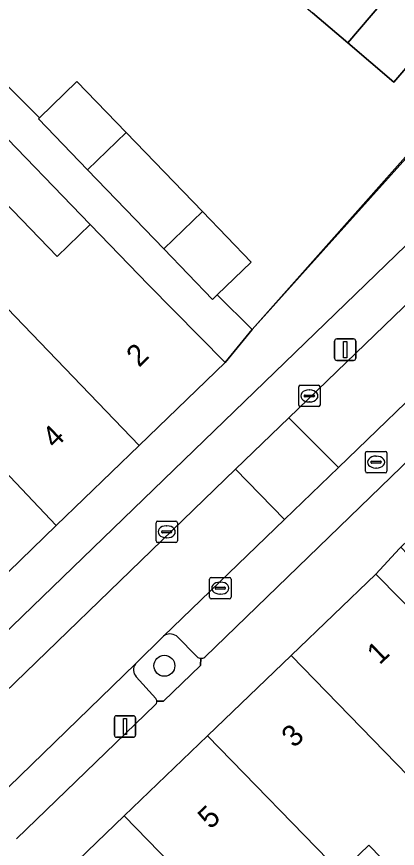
# Model space of a CAD drawing. Extents: x 159716 to 160783, y 383290 to 384031.
# Drawn here: x 160373.24 to 160391.03, y 383611.06 to 383649.89 of the extents above; entities that cross this region are included whole.
import ezdxf

# ---------------------------------------------------------------- set-up
doc = ezdxf.new("R2010")
doc.units = 0
for name, color, linetype in [('IMGEO_Boom', 7, 'Continuous'), ('IMGEO_Erf', 7, 'Continuous'), ('IMGEO_Groenvoorziening', 7, 'Continuous'), ('IMGEO_Kolk', 7, 'Continuous'), ('IMGEO_Lichtmast', 7, 'Continuous'), ('IMGEO_Muur', 7, 'Continuous'), ('IMGEO_Pand', 7, 'Continuous'), ('IMGEO_Pand_nummerreeks', 7, 'Continuous'), ('IMGEO_Parkeervlak_open', 7, 'Continuous'), ('IMGEO_Rijbaan_lokaal_open', 7, 'Continuous'), ('IMGEO_Voetpad_open', 7, 'Continuous')]:
    doc.layers.add(name, color=color, linetype=linetype)

msp = doc.modelspace()

# ---------------------------------------------------------------- linework, layer by layer
at = {"layer": 'IMGEO_Boom'}
msp.add_circle((160380.145, 383619.584), 0.489, dxfattribs=at)
at = {"layer": 'IMGEO_Erf'}
for points in [[(160363.424, 383656.017), (160374.313, 383645.169), (160376.06, 383646.857), (160378.36, 383644.475), (160381.922, 383640.787), (160384.197, 383638.431), (160382.614, 383636.901), (160384.239, 383635.282), (160397.191, 383649.866), (160397.115, 383649.931)], [(160370.967, 383643.006), (160375.134, 383638.691), (160376.678, 383640.182), (160362.508, 383654.857)], [(160395.121, 383651.808), (160390.868, 383646.828), (160388.712, 383648.669), (160387.066, 383650.075)], [(160382.805, 383579.972), (160410.87, 383600.045), (160412.23, 383601.067), (160396.267, 383617.485), (160394.739, 383615.995), (160398.86, 383611.757), (160396.431, 383609.395), (160393.88, 383606.915), (160389.7, 383611.214), (160388.378, 383609.929), (160386.887, 383608.478), (160391.009, 383604.238), (160388.628, 383601.923), (160386.126, 383599.49), (160381.946, 383603.789), (160380.575, 383602.456), (160384.759, 383598.117), (160382.49, 383595.911), (160378.318, 383600.238), (160376.63, 383598.596), (160373.926, 383601.377), (160370.406, 383605.011)]]:
    msp.add_lwpolyline(points, dxfattribs=at)
at = {"layer": 'IMGEO_Groenvoorziening'}
for points in [[(160380.104, 383620.962), (160378.795, 383619.674)], [(160381.669, 383620.005), (160380.706, 383620.978)], [(160381.836, 383619.6), (160381.85, 383619.934)], [(160379.793, 383617.928), (160380.096, 383617.93), (160381.836, 383619.6)], [(160378.823, 383619.07), (160379.738, 383618.057)]]:
    msp.add_lwpolyline(points, dxfattribs=at)
for centre, radius, start, end in [((160380.416, 383620.562), 0.507, 55.0754, 127.9695), ((160381.868, 383620.246), 0.312, 230.4552, 266.7081), ((160379.188, 383619.39), 0.485, 144.0996, 221.2088), ((160379.588, 383617.917), 0.205, 3.1227, 43.0599)]:
    msp.add_arc(centre, radius, start, end, dxfattribs=at)
at = {"layer": 'IMGEO_Kolk'}
for p, q in [((160386.492, 383632.682), (160387.344, 383632.682)), ((160386.417, 383631.756), (160386.417, 383632.608)), ((160386.905, 383632.462), (160386.93, 383632.462)), ((160387.418, 383632.608), (160387.418, 383631.756)), ((160386.676, 383632.176), (160386.676, 383632.188)), ((160387.114, 383632.139), (160386.716, 383632.139)), ((160386.719, 383632.225), (160387.117, 383632.225)), ((160386.928, 383631.902), (160386.903, 383631.902)), ((160387.16, 383632.188), (160387.16, 383632.176)), ((160387.344, 383631.682), (160386.492, 383631.682)), ((160389.609, 383629.592), (160390.461, 383629.592)), ((160389.534, 383628.666), (160389.534, 383629.518)), ((160390.022, 383629.372), (160390.047, 383629.372)), ((160390.535, 383629.518), (160390.535, 383628.666)), ((160389.793, 383629.086), (160389.793, 383629.098)), ((160390.231, 383629.049), (160389.833, 383629.049)), ((160389.836, 383629.135), (160390.234, 383629.135)), ((160390.045, 383628.812), (160390.02, 383628.812)), ((160390.277, 383629.098), (160390.277, 383629.086)), ((160390.461, 383628.592), (160389.609, 383628.592)), ((160379.753, 383625.411), (160379.753, 383626.263)), ((160379.828, 383626.337), (160380.68, 383626.337)), ((160380.241, 383626.117), (160380.266, 383626.117)), ((160380.754, 383626.263), (160380.754, 383625.411)), ((160380.012, 383625.831), (160380.012, 383625.843)), ((160380.45, 383625.794), (160380.052, 383625.794)), ((160380.055, 383625.88), (160380.453, 383625.88)), ((160380.496, 383625.843), (160380.496, 383625.831)), ((160380.68, 383625.337), (160379.828, 383625.337)), ((160380.264, 383625.557), (160380.239, 383625.557)), ((160382.255, 383622.781), (160382.255, 383623.633)), ((160382.33, 383623.707), (160383.182, 383623.707)), ((160382.743, 383623.487), (160382.768, 383623.487)), ((160383.256, 383623.633), (160383.256, 383622.781)), ((160382.514, 383623.201), (160382.514, 383623.213)), ((160382.952, 383623.164), (160382.554, 383623.164)), ((160382.557, 383623.25), (160382.955, 383623.25)), ((160382.998, 383623.213), (160382.998, 383623.201)), ((160383.182, 383622.707), (160382.33, 383622.707)), ((160382.766, 383622.927), (160382.741, 383622.927))]:
    msp.add_line(p, q, dxfattribs=at)
for points in [[(160386.492, 383632.682), (160387.344, 383632.682)], [(160386.417, 383631.756), (160386.417, 383632.608)], [(160387.418, 383632.608), (160387.418, 383631.756)], [(160387.344, 383631.682), (160386.492, 383631.682)], [(160389.609, 383629.592), (160390.461, 383629.592)], [(160389.534, 383628.666), (160389.534, 383629.518)], [(160390.535, 383629.518), (160390.535, 383628.666)], [(160390.461, 383628.592), (160389.609, 383628.592)], [(160379.753, 383625.411), (160379.753, 383626.263)], [(160379.828, 383626.337), (160380.68, 383626.337)], [(160380.754, 383626.263), (160380.754, 383625.411)], [(160380.68, 383625.337), (160379.828, 383625.337)], [(160382.255, 383622.781), (160382.255, 383623.633)], [(160382.33, 383623.707), (160383.182, 383623.707)], [(160383.256, 383623.633), (160383.256, 383622.781)], [(160383.182, 383622.707), (160382.33, 383622.707)]]:
    msp.add_lwpolyline(points, dxfattribs=at)
for centre, radius, start, end in [((160386.494, 383632.606), 0.0765, 91.552, 178.448), ((160386.494, 383632.606), 0.0765, 91.552, 178.448), ((160387.342, 383632.606), 0.0765, 1.552, 88.448), ((160387.342, 383632.606), 0.0765, 1.552, 88.448), ((160386.716, 383632.185), 0.0403, 85.8775, 175.7526), ((160386.713, 383632.175), 0.0366, 178.938, 274.7102), ((160387.117, 383632.182), 0.043, 264.8664, 352.4533), ((160387.121, 383632.187), 0.0386, 1.7309, 96.639), ((160386.494, 383631.758), 0.0765, 181.552, 268.448), ((160386.494, 383631.758), 0.0765, 181.552, 268.448), ((160387.342, 383631.758), 0.0765, 271.552, 358.448), ((160387.342, 383631.758), 0.0765, 271.552, 358.448), ((160389.611, 383629.516), 0.0765, 91.552, 178.448), ((160389.611, 383629.516), 0.0765, 91.552, 178.448), ((160390.459, 383629.516), 0.0765, 1.552, 88.448), ((160390.459, 383629.516), 0.0765, 1.552, 88.448), ((160389.833, 383629.095), 0.0403, 85.8775, 175.7526), ((160389.83, 383629.085), 0.0366, 178.938, 274.7102), ((160390.234, 383629.092), 0.043, 264.8664, 352.4533), ((160390.238, 383629.097), 0.0386, 1.7309, 96.639), ((160389.611, 383628.668), 0.0765, 181.552, 268.448), ((160389.611, 383628.668), 0.0765, 181.552, 268.448), ((160390.459, 383628.668), 0.0765, 271.552, 358.448), ((160390.459, 383628.668), 0.0765, 271.552, 358.448), ((160379.83, 383626.261), 0.0765, 91.552, 178.448), ((160379.83, 383626.261), 0.0765, 91.552, 178.448), ((160380.678, 383626.261), 0.0765, 1.552, 88.448), ((160380.678, 383626.261), 0.0765, 1.552, 88.448), ((160380.052, 383625.84), 0.0403, 85.8775, 175.7526), ((160380.049, 383625.83), 0.0366, 178.938, 274.7102), ((160380.453, 383625.837), 0.043, 264.8664, 352.4533), ((160380.457, 383625.842), 0.0386, 1.7309, 96.639), ((160379.83, 383625.413), 0.0765, 181.552, 268.448), ((160379.83, 383625.413), 0.0765, 181.552, 268.448), ((160380.678, 383625.413), 0.0765, 271.552, 358.448), ((160380.678, 383625.413), 0.0765, 271.552, 358.448), ((160382.332, 383623.631), 0.0765, 91.552, 178.448), ((160382.332, 383623.631), 0.0765, 91.552, 178.448), ((160383.18, 383623.631), 0.0765, 1.552, 88.448), ((160383.18, 383623.631), 0.0765, 1.552, 88.448), ((160382.554, 383623.21), 0.0403, 85.8775, 175.7526), ((160382.551, 383623.2), 0.0366, 178.938, 274.7102), ((160382.955, 383623.207), 0.043, 264.8664, 352.4533), ((160382.959, 383623.212), 0.0386, 1.7309, 96.639), ((160382.332, 383622.783), 0.0765, 181.552, 268.448), ((160382.332, 383622.783), 0.0765, 181.552, 268.448), ((160383.18, 383622.783), 0.0765, 271.552, 358.448), ((160383.18, 383622.783), 0.0765, 271.552, 358.448)]:
    msp.add_arc(centre, radius, start, end, dxfattribs=at)
for centre, major_axis, ratio, start_param, end_param in [((160386.904, 383632.182), (-0.387, 0.002), 0.722429, 4.712389, 7.853982), ((160386.929, 383632.182), (-0.39, 0.002), 0.717154, 1.570796, 4.712389), ((160390.021, 383629.092), (-0.387, 0.002), 0.722429, 4.712389, 7.853982), ((160390.046, 383629.092), (-0.39, 0.002), 0.717154, 1.570796, 4.712389), ((160380.24, 383625.837), (-0.387, 0.002), 0.722429, 4.712389, 7.853982), ((160380.265, 383625.837), (-0.39, 0.002), 0.717154, 1.570796, 4.712389), ((160382.742, 383623.207), (-0.387, 0.002), 0.722429, 4.712389, 7.853982), ((160382.767, 383623.207), (-0.39, 0.002), 0.717154, 1.570796, 4.712389)]:
    msp.add_ellipse(centre, major_axis=major_axis, ratio=ratio, start_param=start_param, end_param=end_param, dxfattribs=at)
at = {"layer": 'IMGEO_Lichtmast'}
for p, q in [((160388.092, 383633.941), (160388.092, 383634.741)), ((160388.092, 383634.741), (160388.092, 383633.941)), ((160388.192, 383634.841), (160388.982, 383634.841)), ((160388.982, 383634.841), (160388.192, 383634.841)), ((160389.082, 383634.741), (160389.082, 383633.941)), ((160389.082, 383633.941), (160389.082, 383634.741)), ((160388.982, 383633.841), (160388.192, 383633.841)), ((160388.192, 383633.841), (160388.982, 383633.841)), ((160377.807, 383616.349), (160377.807, 383617.149)), ((160377.807, 383617.149), (160377.807, 383616.349)), ((160377.907, 383617.249), (160378.697, 383617.249)), ((160378.697, 383617.249), (160377.907, 383617.249)), ((160378.797, 383617.149), (160378.797, 383616.349)), ((160378.797, 383616.349), (160378.797, 383617.149)), ((160378.697, 383616.249), (160377.907, 383616.249)), ((160377.907, 383616.249), (160378.697, 383616.249))]:
    msp.add_line(p, q, dxfattribs=at)
for points in [[(160388.512, 383634.716), (160388.662, 383634.716), (160388.662, 383633.966), (160388.512, 383633.966), (160388.512, 383634.716)], [(160378.227, 383617.124), (160378.377, 383617.124), (160378.377, 383616.374), (160378.227, 383616.374), (160378.227, 383617.124)]]:
    msp.add_lwpolyline(points, dxfattribs=at)
for centre, start, end in [((160388.192, 383634.741), 90, 180), ((160388.192, 383634.741), 90, 180), ((160388.982, 383634.741), 0, 90), ((160388.982, 383634.741), 360, 90), ((160388.192, 383633.941), 180, 270), ((160388.192, 383633.941), 180, 270), ((160388.982, 383633.941), 270, 0), ((160388.982, 383633.941), 270, 0), ((160377.907, 383617.149), 90, 180), ((160377.907, 383617.149), 90, 180), ((160378.697, 383617.149), 0, 90), ((160378.697, 383617.149), 360, 90), ((160377.907, 383616.349), 180, 270), ((160377.907, 383616.349), 180, 270), ((160378.697, 383616.349), 270, 0), ((160378.697, 383616.349), 270, 0)]:
    msp.add_arc(centre, 0.1, start, end, dxfattribs=at)
at = {"layer": 'IMGEO_Muur'}
msp.add_lwpolyline([(160384.239, 383635.282), (160397.371, 383649.885)], dxfattribs=at)
at = {"layer": 'IMGEO_Pand'}
for points in [[(160397.807, 383659.322), (160393.496, 383663.015), (160388.65, 383657.338), (160390.046, 383656.145), (160385.793, 383651.162), (160387.066, 383650.075), (160388.712, 383648.669)], [(160402.121, 383655.627), (160397.807, 383659.322), (160388.712, 383648.669), (160390.868, 383646.828), (160395.121, 383651.808), (160397.115, 383649.931), (160397.191, 383649.866)], [(160374.313, 383645.169), (160374.258, 383645.116), (160376.558, 383642.735), (160378.36, 383644.475), (160376.06, 383646.857)], [(160378.36, 383644.475), (160376.558, 383642.735), (160380.119, 383639.047), (160381.922, 383640.787)], [(160376.678, 383640.182), (160375.134, 383638.691), (160370.967, 383643.006), (160368.846, 383640.957), (160368.556, 383640.677), (160378.972, 383629.872), (160382.982, 383633.738), (160379.401, 383637.362)], [(160368.556, 383640.677), (160365.921, 383638.132), (160370.072, 383633.834), (160368.883, 383632.685), (160375.089, 383626.127), (160378.972, 383629.872)], [(160381.922, 383640.787), (160380.119, 383639.047), (160382.395, 383636.69), (160382.614, 383636.901), (160384.197, 383638.431)], [(160368.883, 383632.685), (160364.731, 383636.984), (160362.294, 383634.63), (160366.444, 383630.333), (160364.851, 383628.794), (160367.592, 383625.955), (160371.175, 383622.352), (160375.089, 383626.127)], [(160396.267, 383617.485), (160393.462, 383620.37), (160390.014, 383623.862), (160386.061, 383620.061), (160396.431, 383609.395), (160398.86, 383611.757), (160394.739, 383615.995)], [(160386.061, 383620.061), (160382.166, 383616.317), (160388.378, 383609.929), (160389.7, 383611.214), (160393.88, 383606.915), (160396.431, 383609.395)], [(160388.378, 383609.929), (160382.166, 383616.317), (160378.272, 383612.574), (160388.628, 383601.923), (160391.009, 383604.238), (160386.887, 383608.478)], [(160378.272, 383612.574), (160374.378, 383608.83), (160380.575, 383602.456), (160381.946, 383603.789), (160386.126, 383599.49), (160388.628, 383601.923)]]:
    msp.add_lwpolyline(points, close=True, dxfattribs=at)
at = {"layer": 'IMGEO_Parkeervlak_open'}
for points in [[(160402.445, 383655.31), (160397.544, 383649.543), (160397.191, 383649.866), (160384.239, 383635.282), (160382.982, 383633.738), (160378.972, 383629.872), (160375.089, 383626.127), (160371.175, 383622.352), (160370.209, 383621.424), (160367.367, 383618.658), (160363.06, 383614.464), (160356.954, 383612.702), (160352.5, 383611.416), (160348.161, 383610.163), (160343.822, 383608.91)], [(160366.42, 383615.055), (160395.199, 383642.869)], [(160395.199, 383642.869), (160366.42, 383615.055)], [(160367.629, 383613.386), (160369.23, 383615.003), (160383.469, 383628.761), (160385.963, 383631.157), (160397.106, 383641.919)], [(160393.219, 383633.609), (160388.275, 383628.841), (160385.762, 383626.418), (160380.104, 383620.962)], [(160382.031, 383619.984), (160394.113, 383631.678)], [(160380.706, 383620.978), (160381.669, 383620.005)], [(160378.795, 383619.674), (160371.779, 383612.873)], [(160379.738, 383618.057), (160378.823, 383619.07)], [(160373.243, 383611.507), (160379.713, 383617.753)]]:
    msp.add_lwpolyline(points, dxfattribs=at)
for centre, radius, start, end in [((160380.416, 383620.562), 0.507, 55.0754, 127.9695), ((160381.868, 383620.246), 0.312, 230.4552, 266.7081), ((160381.863, 383620.241), 0.307, 267.6535, 303.2314), ((160379.188, 383619.39), 0.485, 144.0996, 221.2088), ((160379.612, 383617.905), 0.182, 303.5961, 7.2696), ((160379.588, 383617.917), 0.205, 3.1227, 43.0599)]:
    msp.add_arc(centre, radius, start, end, dxfattribs=at)
at = {"layer": 'IMGEO_Rijbaan_lokaal_open'}
for points in [[(160409.048, 383648.938), (160406.534, 383651.357), (160405.174, 383649.948), (160402.493, 383647.292), (160397.106, 383641.919), (160385.963, 383631.157), (160388.275, 383628.841), (160393.219, 383633.609), (160394.619, 383634.96), (160399.437, 383639.623), (160405.28, 383645.284)], [(160388.275, 383628.841), (160385.963, 383631.157), (160383.469, 383628.761), (160385.762, 383626.418)]]:
    msp.add_lwpolyline(points, close=True, dxfattribs=at)
msp.add_lwpolyline([(160371.779, 383612.873), (160378.795, 383619.674), (160380.104, 383620.962), (160385.762, 383626.418), (160383.469, 383628.761), (160369.23, 383615.003), (160367.629, 383613.386)], dxfattribs=at)
at = {"layer": 'IMGEO_Voetpad_open'}
for points in [[(160362.508, 383654.857), (160376.678, 383640.182), (160379.401, 383637.362), (160382.982, 383633.738), (160384.239, 383635.282), (160382.614, 383636.901), (160382.395, 383636.69), (160380.119, 383639.047), (160376.558, 383642.735), (160374.258, 383645.116), (160374.313, 383645.169), (160363.424, 383656.017)], [(160390.014, 383623.862), (160391.123, 383625.052), (160391.191, 383625.117), (160407.196, 383640.387), (160412.772, 383645.544), (160410.515, 383647.343), (160400.761, 383637.906), (160400.434, 383637.899)], [(160394.113, 383631.678), (160382.031, 383619.984)], [(160413.594, 383601.677), (160412.676, 383602.637), (160412.638, 383602.6), (160410.498, 383604.817), (160406.874, 383608.571), (160406.942, 383608.637), (160405.085, 383610.58), (160405.007, 383610.505), (160402.641, 383612.956), (160398.837, 383616.897), (160398.946, 383617.003), (160397.38, 383618.642), (160397.262, 383618.528), (160394.988, 383620.884), (160395.117, 383621.009), (160391.191, 383625.117), (160391.123, 383625.052), (160390.014, 383623.862), (160393.462, 383620.37), (160396.267, 383617.485), (160412.23, 383601.067), (160410.87, 383600.045), (160382.805, 383579.972)], [(160342.737, 383596.145), (160347.175, 383597.427), (160351.488, 383598.672), (160355.8, 383599.916), (160360.113, 383601.162), (160364.538, 383602.439), (160369.15, 383603.77), (160370.406, 383605.011), (160374.378, 383608.83), (160378.272, 383612.574), (160382.166, 383616.317), (160386.061, 383620.061), (160390.014, 383623.862)], [(160381.85, 383619.934), (160381.836, 383619.6), (160380.096, 383617.93), (160379.793, 383617.928)], [(160379.713, 383617.753), (160373.243, 383611.507)]]:
    msp.add_lwpolyline(points, dxfattribs=at)
for centre, radius, start, end in [((160381.863, 383620.241), 0.307, 267.6535, 303.2314), ((160379.612, 383617.905), 0.182, 303.5961, 7.2696)]:
    msp.add_arc(centre, radius, start, end, dxfattribs=at)

# ---------------------------------------------------------------- texts
at = {"layer": 'IMGEO_Pand_nummerreeks'}
for s, rotation, p in [('2', 44.0089, (160378.957, 383633.486)), ('4', 44.0089, (160375.023, 383629.684)), ('1', 44.1922, (160390.195, 383619.592)), ('3', 44.1922, (160386.206, 383615.714)), ('5', 44.1922, (160382.299, 383611.915))]:
    msp.add_text(s, height=1, rotation=rotation, dxfattribs=at).set_placement(p)

doc.saveas('drawing.dxf')
